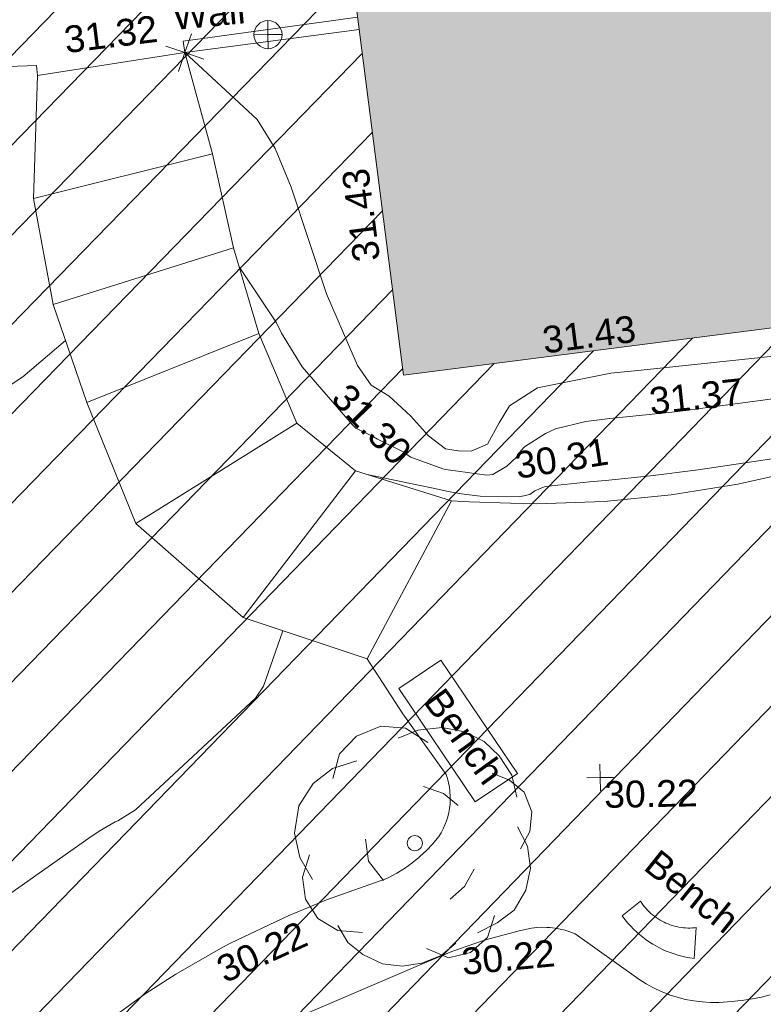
# Model space of a CAD drawing. Header units: millimetres. Extents: x -287732 to 520720, y -103372 to 287754.
# Tile 315 of 380: x 228049 to 238464, y 105540 to 119332. Entities that reach past the tile are written whole.
import ezdxf

# ---------------------------------------------------------------- set-up
doc = ezdxf.new("R2010")
doc.units = ezdxf.units.MM
doc.linetypes.add('IMPORT-HIDDEN2 _3_', pattern=[4762.5, 3175, -1587.5])
doc.linetypes.add('IMPORT-UG_ELEC_STREET LIGHTING_QLB2 _2_', pattern=[2700, 1500, -300.0000000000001, 0, -250, 150, -300.0000000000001, 0, -200])
for name, color, linetype, lineweight, true_color in [('00_TOPO_TOP_OF_WALL', 7, 'Continuous', 9, 0x666666), ('00_TOPO_TREE', 7, 'Continuous', 9, 0x666666), ('00_UAV_BUILDING_OUTLINE', 5, 'Continuous', 9, 0x0000ff), ('00_UAV_FOOTPATH', 7, 'Continuous', 9, 0xa50000), ('00_UAV_FURN_BENCH', 7, 'Continuous', 9, 0x999999), ('00_UAV_LEVEL_SPOT', 7, 'Continuous', 9, 0x666666), ('00_UAV_SLOPE_TOP', 40, 'Continuous', 9, 0xffbf00), ('00_UAV_STEPS', 7, 'Continuous', 9, 0x666666), ('00_UAV_WALL', 7, 'Continuous', 9, 0x7c00a5), ('01_DTM_CONTOUR_MNR', 7, 'Continuous', 9, 0xa5a552), ('12333-PUM-2D-U-0001-C01 - Rev2_REVIT IMPORT_dwg', 7, 'Continuous', 9, 0x767676), ('A_RHA_Line', 7, 'Continuous', 9, 0x00a600), ('PUM-CHAMBER EXTENTS', 6, 'IMPORT-HIDDEN2 _3_', 9, 0xff00ff)]:
    doc.layers.add(name, color=color, linetype=linetype, lineweight=lineweight, true_color=true_color)
doc.layers.add('A_RHA_Detail', color=7, linetype='Continuous', lineweight=9)
doc.styles.add('Swis721 Lt BT_2', font='swissl.ttf', dxfattribs={"height": 375})

# ---------------------------------------------------------------- blocks, each defined once
blk = doc.blocks.new('12333-PUM-2D-U-0001-C01 - Rev2_REVIT IMPORT_dwg_CONIFEROUS_TREE-2077251-Site Location Plan Proposed')
at = {"layer": '00_TOPO_TREE', "color": 254, "true_color": 0xcccccc, "flags": 128}
for points in [[(-1889.403682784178, 1545.875740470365), (-1717.639711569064, 2118.422311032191), (-1316.857112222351, 2519.204910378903), (-744.3105416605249, 2748.223538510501), (-171.763971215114, 2690.968881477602), (343.5279423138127, 2347.440939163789)], [(-343.5279423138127, 2461.950253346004), (114.5093140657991, 2633.714224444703), (687.0558846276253, 2690.968881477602), (1202.347798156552, 2576.459567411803), (1660.385054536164, 2347.440939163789), (2003.912996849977, 2003.912996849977), (2290.18628213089, 1545.875740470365), (2404.695596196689, 1030.583826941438)], [(-2404.695596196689, -801.5651986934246), (-2690.968881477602, -286.2732852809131), (-2805.478195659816, 286.2732852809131), (-2690.968881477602, 916.0745128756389), (-2347.440939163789, 1431.36642628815), (-1889.403682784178, 1774.894368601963), (-1316.857112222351, 1946.658339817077)], [(1832.149025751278, 1603.130397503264), (2232.93162509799, 1431.36642628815), (2576.459567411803, 1145.093141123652), (2748.223538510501, 687.0558846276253), (2690.968881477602, 229.0186282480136), (2461.950253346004, -171.763971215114)], [(229.0186282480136, 1316.857112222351), (687.0558846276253, 1145.093141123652), (1030.583826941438, 858.8198558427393)], [(2404.695596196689, 343.5279423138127), (2633.714224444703, -114.5093140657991), (2690.968881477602, -629.8012275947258), (2576.459567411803, -1145.093141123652), (2290.18628213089, -1603.130397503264), (1889.403682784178, -1889.403682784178), (1431.36642628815, -2118.422311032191)], [(-744.3105416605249, -858.8198558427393), (-1087.838483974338, -400.7825993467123), (-1145.093141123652, 114.5093140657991)], [(-1259.602455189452, -2061.167653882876), (-1832.149025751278, -2003.912996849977), (-2290.18628213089, -1717.639711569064), (-2576.459567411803, -1259.602455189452), (-2633.714224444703, -744.3105416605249), (-2461.950253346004, -229.0186282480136)], [(1374.111769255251, -629.8012275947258), (1145.093141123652, -1030.583826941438), (801.5651986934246, -1316.857112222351)], [(1832.149025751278, -1717.639711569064), (1660.385054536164, -2232.93162509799), (1259.602455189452, -2576.459567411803), (744.3105416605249, -2690.968881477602), (229.0186282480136, -2461.950253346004)], [(916.0745128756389, -2347.440939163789), (572.5465705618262, -2633.714224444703), (114.5093140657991, -2805.478195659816), (-343.5279423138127, -2862.732852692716), (-801.5651986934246, -2805.478195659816), (-1259.602455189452, -2576.459567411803), (-1603.130397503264, -2290.18628213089), (-1832.149025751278, -1889.403682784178)]]:
    blk.add_lwpolyline(points, dxfattribs=at)
at = {"layer": '00_TOPO_TREE', "color": 254, "true_color": 0xcccccc}
blk.add_circle((0, 0), 176.6246020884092, dxfattribs=at)
blk = doc.blocks.new('12333-PUM-2D-U-0001-C01 - Rev2_REVIT IMPORT_dwg_MSL_Node_Linework_1-2077247-Site Location Plan Proposed')
at = {"layer": '00_UAV_STEPS', "color": 254, "true_color": 0xcccccc, "flags": 128}
for points in [[(256.5421955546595, 704.8438894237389), (0, 0), (-704.8438894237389, 256.5421955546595)], [(704.8438894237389, -256.5421955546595), (0, 0), (-256.5421955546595, -704.8438894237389)]]:
    blk.add_lwpolyline(points, dxfattribs=at)
blk = doc.blocks.new('12333-PUM-2D-U-0001-C01 - Rev2_REVIT IMPORT_dwg_TOW-2077249-Site Location Plan Proposed')
at = {"layer": '00_TOPO_TOP_OF_WALL', "color": 254, "true_color": 0xcccccc, "flags": 128}
for points in [[(0, 525.0554400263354), (0, 0), (-525.0554401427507, 0)], [(525.0554401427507, 0), (0, 0), (0, -525.0554400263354)]]:
    blk.add_lwpolyline(points, dxfattribs=at)
at = {"layer": '00_TOPO_TOP_OF_WALL', "color": 254, "true_color": 0xcccccc}
blk.add_circle((0, 0), 525.0554401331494, dxfattribs=at)
blk = doc.blocks.new('12333-PUM-2D-U-0001-C01 - Rev2_REVIT IMPORT_dwg_UAV-2077255-Site Location Plan Proposed')
at = {"layer": '00_UAV_LEVEL_SPOT', "color": 254, "true_color": 0xcccccc, "flags": 128}
for points in [[(500.0000000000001, 0), (0, 0), (0, 500.0000000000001)], [(0, -500.0000000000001), (0, 0), (-500.0000000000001, 0)]]:
    blk.add_lwpolyline(points, dxfattribs=at)
blk = doc.blocks.new('12333-PUM-2D-U-0001-C01 - Rev2_REVIT IMPORT_dwg_MGS62954_T2_Galway_ITM_3d_Rev1-2077680-Site Location Plan Proposed')
at = {"layer": '00_UAV_FOOTPATH', "color": 254, "true_color": 0xcccccc, "flags": 128}
for points in [[(534136764.0830001, 725661721.051), (534137252.0830001, 725660942.051), (534137844.083, 725660080.0510001), (534137862.098105, 725660022.1283488), (534137876.4406679, 725659963.188817), (534137887.0540851, 725659903.4650121), (534137893.8964704, 725659843.1926363), (534137896.94082, 725659782.6095574), (534137896.1751195, 725659721.9548689), (534137892.0829999, 725659666.0510001), (534137884.0081127, 725659605.9313384), (534137872.1742147, 725659546.4373357), (534137856.6280088, 725659487.8037872), (534137837.4308488, 725659430.2620931), (534137814.6584972, 725659374.039344), (534137788.4008259, 725659319.3574253), (534137758.7614621, 725659266.4321419), (534137725.8573787, 725659215.4723654), (534137722.083, 725659210.0510001), (534137639.6262797, 725659113.9297976), (534137551.2967685, 725659023.1757691), (534137457.443063, 725658938.1470785), (534137443.0830001, 725658926.051), (534137343.3443149, 725658848.0087619), (534137238.9021286, 725658776.3831658), (534137130.1686267, 725658711.456886), (534137017.5729306, 725658653.4861565), (534136988.2533003, 725658639.8251882), (534136138.9416384, 725658355.4328828), (534135870.2182184, 725658249.660589), (534135596.2533002, 725658141.8251882), (534134780.9581109, 725657771.0111688), (534134676.2533003, 725657718.8251882), (534134009.7287871, 725657350.7840908), (534133576.2533003, 725657080.8251882), (534132951.9597373, 725656644.9734665)], [(534131883.0823634, 725670102.2951996), (534132280.083, 725670111.0509999)], [(534143750.083, 725664494.0510001), (534142838.7946016, 725664248.8224186), (534141999.0830001, 725664076.051), (534141065.0033631, 725663941.5934458), (534140124.3242592, 725663866.0525585), (534139180.7581191, 725663849.7264633), (534138813.7779952, 725663866.4470042), (534138238.0287673, 725663892.6795924), (534137988.0830001, 725663914.051)], [(534142327.1342209, 725656917.1251059), (534142204.7803969, 725656885.5966862), (534142080.6883245, 725656861.8131409), (534141955.3477384, 725656845.8683325), (534141829.2533002, 725656837.8251883), (534141726.5013403, 725656826.9152799), (534141608.347361, 725656821.3671947), (534141490.0781645, 725656823.2490069), (534141372.1605053, 725656832.5532901), (534141255.0597502, 725656849.2433245), (534141139.2380428, 725656873.253242), (534141025.1524783, 725656904.4882867), (534140913.2533004, 725656942.8251883), (534140909.8977327, 725656944.0975823), (534140800.7130719, 725656989.5932292), (534140694.6005573, 725657041.8548622), (534140591.9789665, 725657100.676229), (534140493.2533003, 725657165.8251882), (534139612.2533002, 725657818.8251884), (534139604.7632155, 725657822.128652), (534139538.3912034, 725657848.6668622), (534139483.1062362, 725657866.8367115), (534139470.4838131, 725657870.9851725), (534139401.3090444, 725657888.995502), (534139331.1398983, 725657902.6267729), (534139260.2533004, 725657911.8251882), (534139217.2864643, 725657915.213021), (534139145.8342331, 725657917.2376842), (534139074.395867, 725657914.7718292), (534139003.2533002, 725657907.8251884), (534138829.4617062, 725657872.2392824), (534138372.2533003, 725657757.8251882), (534138327.6826156, 725657745.022413), (534137879.4523696, 725657599.3523824), (534137441.2533004, 725657425.8251882), (534136619.2533004, 725657090.8251883), (534135697.2533002, 725656712.8251883)]]:
    blk.add_lwpolyline(points, dxfattribs=at)
at = {"layer": '00_UAV_FURN_BENCH', "color": 254, "true_color": 0xcccccc, "flags": 128}
for points in [[(534137799.5900001, 725661684.9944999), (534138841.59, 725660076.9944999), (534138243.7990562, 725659689.6200203), (534137201.7990564, 725661297.6200203)], [(534140536.6745, 725658257.4935), (534140553.8047365, 725658230.7372944), (534140571.97221, 725658204.6742468), (534140591.1489073, 725658179.3445445), (534140611.3052596, 725658154.7872441), (534140632.4101873, 725658131.0402111), (534140654.4311479, 725658108.1400619), (534140677.3341868, 725658086.1221066), (534140701.0839891, 725658065.0202955), (534140725.6439344, 725658044.8671659), (534140750.976153, 725658025.6937928), (534140777.0415845, 725658007.5297399), (534140803.8000379, 725657990.4030147), (534140831.2102535, 725657974.3400255), (534140859.2299669, 725657959.3655403), (534140885.6745, 725657946.4935), (534140914.7454729, 725657933.6787398), (534140944.2971383, 725657922.0151805), (534140974.2839295, 725657911.520806), (534141004.6596092, 725657902.2117984), (534141035.3773403, 725657894.1025113), (534141066.3897583, 725657887.2054485), (534141097.6490442, 725657881.5312452), (534141129.1069984, 725657877.08865), (534141160.7151154, 725657873.8845135), (534141192.4246573, 725657871.923776), (534141224.1867306, 725657871.2094611), (534141255.9523602, 725657871.74267), (534141287.6725662, 725657873.5225805), (534141309.6745, 725657875.4935), (534141270.6745, 725657443.4934999), (534141213.7828822, 725657452.8220344), (534141157.3013623, 725657464.3769312), (534141101.3170308, 725657478.1403737), (534141045.9162112, 725657494.0911397), (534140991.184328, 725657512.2046342), (534140937.2057734, 725657532.4529275), (534140884.0637786, 725657554.8047981), (534140831.8402847, 725657579.2257812), (534140780.6158165, 725657605.6782213), (534140748.6745, 725657623.4934999), (534140699.2520922, 725657653.1768848), (534140651.0331513, 725657684.7776994), (534140604.0920278, 725657718.2472175), (534140558.5011013, 725657753.5338318), (534140514.3306696, 725657790.5831327), (534140471.6488405, 725657829.337993), (534140430.5214262, 725657869.7386556), (534140391.0118422, 725657911.7228252), (534140353.1810095, 725657955.2257656), (534140317.0872604, 725658000.1803983), (534140282.7862488, 725658046.5174068), (534140273.6745, 725658059.4935)]]:
    blk.add_lwpolyline(points, close=True, dxfattribs=at)
at = {"layer": '00_UAV_SLOPE_TOP', "color": 254, "true_color": 0xcccccc, "flags": 128}
blk.add_lwpolyline([(534134363.0830001, 725670254.0510001), (534135358.5900002, 725669297.9944999), (534135602.5900002, 725668891.9945), (534135818.59, 725668343.9944999), (534136286.5900001, 725666840.9945), (534136660.1546111, 725665937.093559), (534136703.5900001, 725665831.9944999), (534136890.59, 725665553.9944999), (534137138.59, 725665390.9945), (534137434.59, 725665112.9945), (534137681.59, 725664828.9944999), (534137914.5900001, 725664642.9944999), (534138093.5900001, 725664609.9945), (534138274.59, 725664600.9944999), (534138504.59, 725664695.9945), (534138673.5900002, 725664991.9945), (534138822.59, 725665229.9945002), (534139216.59, 725665475.9944999), (534140247.5900001, 725665658.9945002), (534140673.0183083, 725665696.1283939), (534143283.59, 725665923.9945), (534143671.5900001, 725666011.9945), (534144567.2049743, 725666483.0601125)], dxfattribs=at)
at = {"layer": '00_UAV_STEPS', "color": 254, "true_color": 0xcccccc}
for p, q in [((534132293.083, 725669969.051), (534132280.083, 725670111.0509999)), ((534134723.083, 725668832.051), (534132208.0830002, 725668248.0509999)), ((534132458.0830001, 725666759.0510001), (534134995.0829999, 725667510.051)), ((534135328.0830001, 725666305.0510001), (534132901.0830001, 725665380.051)), ((534133558.0830001, 725663674.0509999), (534135841.083, 725665039.051)), ((534135039.0830001, 725662329.051), (534136651.0830001, 725664355.051))]:
    blk.add_line(p, q, dxfattribs=at)
at = {"layer": '00_UAV_STEPS', "color": 254, "true_color": 0xcccccc, "flags": 128}
blk.add_lwpolyline([(534134723.083, 725668832.051), (534134995.0829999, 725667510.051), (534135328.0830001, 725666305.0510001), (534135841.083, 725665039.051), (534136651.0830001, 725664355.051), (534137988.0829999, 725663914.051), (534136764.0830001, 725661721.051), (534135039.0830001, 725662329.051), (534133558.0830001, 725663674.0509999), (534132901.0830001, 725665380.051), (534132458.0830001, 725666759.0510001), (534132208.0830002, 725668248.0509999), (534132293.083, 725669969.051), (534134363.083, 725670254.0510001)], close=True, dxfattribs=at)
at = {"layer": '00_UAV_WALL', "color": 254, "true_color": 0xcccccc, "flags": 128}
blk.add_lwpolyline([(534136808.3795624, 725670537.7756014), (534134363.0830001, 725670254.0510001), (534134341.7017722, 725670416.0030738), (534136690.5641581, 725670696.4528936), (534136789.499938, 725670708.2656426)], dxfattribs=at)
at = {"layer": '01_DTM_CONTOUR_MNR', "color": 254, "true_color": 0xcccccc, "flags": 128}
for points in [[(534143563.790668, 725665382.2913663), (534141140.961748, 725665104.7964967), (534140222.2075688, 725665027.7221875), (534139885.923567, 725664988.9654506), (534139461.6666667, 725664893.0952381), (534139316.6216217, 725664832.7027028), (534139020.9352724, 725664648.7229624), (534138966.8466306, 725664596.5056293), (534138907.5998921, 725664509.786717), (534138768.6706805, 725664385.4587157), (534138570.1444679, 725664272.1187462), (534138488.6771508, 725664262.0444036), (534137944.9461003, 725664346.2993957), (534137910.6881533, 725664352.7264808), (534137871.19587, 725664360.6102636), (534137429.4109948, 725664535.8723824), (534137377.2300725, 725664568.1449275), (534137329.095222, 725664605.4761099), (534136965.1196172, 725664794.5454546), (534136909.4501179, 725664826.4336214), (534136666.1841744, 725664954.8630172), (534136620.0000001, 725665000.0000001), (534135928.1849201, 725665827.365358), (534135646.0438684, 725666300.2755734), (534135576.8897961, 725666446.3037418), (534135069.4909148, 725667240.797134)], [(534132621.278924, 725666251.0438238), (534132012.1036163, 725665753.8511088), (534130430.0000002, 725664752.804503), (534127292.8535871, 725664564.4926705), (534127140, 725664570.0000002), (534127078.6583102, 725664457.5301765), (534126502.9710822, 725663531.7854477), (534126020.0000001, 725663230), (534126034.9705883, 725663032.4764707), (534126070.0000001, 725662620), (534124572.9100905, 725662187.9113413), (534124000, 725662400.0000001), (534123704.2165588, 725662076.5978662), (534123140.5701492, 725661783.9195383), (534120430.0000002, 725660706.8051281), (534119896.1654136, 725660420.0000001), (534118430.0000002, 725659420), (534117542.5037524, 725658777.3303037)], [(534144332.2362667, 725664777.8292518), (534144330.0000001, 725664780.0000001), (534143876.3851478, 725664719.7911779), (534143725.0894566, 725664686.5165106), (534143076.1906029, 725664523.6354544), (534142514.402981, 725664427.0670717), (534141446.2605351, 725664287.2656099), (534140777.1199266, 725664215.8521622), (534140149.5045303, 725664158.4887409), (534139922.1112133, 725664143.4463236), (534139300.1500601, 725664090.3001201), (534139154.2837176, 725664033.2285118), (534139082.9754654, 725663982.9595475), (534138933.2102071, 725663952.1199144), (534138386.3238301, 725663971.2910167), (534138126.9526132, 725664006.0223181), (534137942.9202733, 725664043.9961452), (534137796.2382493, 725664080.9662508), (534136813.6946144, 725664301.4147083)], [(534135591.5924268, 725662134.3114455), (534135307.4094566, 725661364.8949615), (534135191.5536402, 725661196.0540137), (534133484.8757316, 725659661.2881175), (534133233.0280297, 725659514.4577539), (534133196.6396104, 725659500.0324676), (534132970.0948296, 725659370.5752364), (534132823.445617, 725659277.297078), (534131123.156874, 725658125.1332666), (534130988.1958763, 725658025.718786), (534130937.0778154, 725657979.9368739), (534130800.4401175, 725657863.2307217), (534130748.4785694, 725657828.8514229), (534129744.4014614, 725657643.5390046), (534128711.4950163, 725657880.272591)]]:
    blk.add_lwpolyline(points, dxfattribs=at)
for name, p, xscale, yscale, zscale in [('12333-PUM-2D-U-0001-C01 - Rev2_REVIT IMPORT_dwg_TOW-2077249-Site Location Plan Proposed', (534135529.6985, 725670485.9365001), 0.375, 0.375, 0.375), ('12333-PUM-2D-U-0001-C01 - Rev2_REVIT IMPORT_dwg_MSL_Node_Linework_1-2077247-Site Location Plan Proposed', (534134363.083, 725670254.0510001), 0.375, 0.375, 0.375), ('12333-PUM-2D-U-0001-C01 - Rev2_REVIT IMPORT_dwg_CONIFEROUS_TREE-2077251-Site Location Plan Proposed', (534137387.8740001, 725659126.1450002), 0.6, 0.6, 0.6), ('12333-PUM-2D-U-0001-C01 - Rev2_REVIT IMPORT_dwg_UAV-2077255-Site Location Plan Proposed', (534140000, 725660000), 0.375, 0.375, 0.375)]:
    blk.add_blockref(name, p, dxfattribs=dict(xscale=xscale, yscale=yscale, zscale=zscale))
at = {"layer": '00_UAV_BUILDING_OUTLINE', "color": 251, "true_color": 0x666666, "char_height": 375, "width": 1495.902363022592, "attachment_point": 1, "line_spacing_factor": 1.005061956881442, "style": 'Swis721 Lt BT_2'}
for insert, rotation in [((534136672.7038389, 725667263.533391), 96.31904005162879), ((534139280.8719762, 725666324.8150132), 6.319040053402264)]:
    blk.add_mtext('31.43', dxfattribs=dict(at, insert=insert, rotation=rotation))
at = {"layer": '00_UAV_FOOTPATH', "color": 251, "true_color": 0x666666, "char_height": 375, "width": 1495.902363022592, "attachment_point": 1, "line_spacing_factor": 1.005061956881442, "style": 'Swis721 Lt BT_2'}
for s, insert, rotation in [('30.31', (534138863.185975, 725664574.0644692), 8.04016770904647), ('30.22', (534134544.1848088, 725657552.0056871), 23.582138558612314), ('30.22', (534138001.6952666, 725657642.0957397), 4.458722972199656)]:
    blk.add_mtext(s, dxfattribs=dict(at, insert=insert, rotation=rotation))
at = {"layer": '00_UAV_FURN_BENCH', "color": 251, "true_color": 0x666666, "char_height": 375, "width": 1728.598286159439, "attachment_point": 1, "line_spacing_factor": 1.005061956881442, "style": 'Swis721 Lt BT_2'}
for insert, rotation in [((534137836.704316, 725661325.8429859), 304.82978866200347), ((534140806.6337388, 725659000.8801496), 320.28797525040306)]:
    blk.add_mtext('Bench', dxfattribs=dict(at, insert=insert, rotation=rotation))
at = {"layer": '00_UAV_LEVEL_SPOT', "insert": (534140051.8765643, 725659949.1441547), "char_height": 375, "width": 1495.902363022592, "attachment_point": 1, "line_spacing_factor": 1.005061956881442, "style": 'Swis721 Lt BT_2'}
blk.add_mtext('30.22', dxfattribs=at)
at = {"layer": '00_UAV_SLOPE_TOP', "color": 251, "true_color": 0x666666, "char_height": 375, "width": 1495.902363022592, "attachment_point": 1, "line_spacing_factor": 1.005061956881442, "style": 'Swis721 Lt BT_2'}
for s, insert, rotation in [('31.30', (534136583.0448272, 725665613.0285002), 312.6642294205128), ('31.37', (534140765.1485066, 725665445.729618), 4.988470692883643)]:
    blk.add_mtext(s, dxfattribs=dict(at, insert=insert, rotation=rotation))
at = {"layer": '00_UAV_STEPS', "insert": (534132657.2342186, 725670648.3244213), "char_height": 375, "width": 1495.902363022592, "attachment_point": 1, "rotation": 6.110870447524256, "line_spacing_factor": 1.005061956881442, "style": 'Swis721 Lt BT_2'}
blk.add_mtext('31.32', dxfattribs=at)
at = {"layer": '00_UAV_WALL', "color": 251, "true_color": 0x666666, "insert": (534134183.7204955, 725670946.6080098), "char_height": 375, "width": 1130.237340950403, "attachment_point": 1, "rotation": 4.529609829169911, "line_spacing_factor": 1.005061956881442, "style": 'Swis721 Lt BT_2'}
blk.add_mtext('Wall', dxfattribs=at)
blk = doc.blocks.new('12333-PUM-2D-U-0001-C01 - Rev2_REVIT IMPORT_dwg-1620468-Site Location Plan Proposed')
at = {"layer": 'PUM-CHAMBER EXTENTS', "true_color": 0xfff4d4}
h = blk.add_hatch(dxfattribs=at)
h.set_pattern_fill('FP_14', style=0, pattern_type=2)
h.set_pattern_definition([(45, (-533641079.65, -725615854.3560001), (-618.7184335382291, 618.7184335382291), [])])
h.paths.add_polyline_path([(486377.3501529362, 27208.64382130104), (517415.3501528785, 30952.6438213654), (516341.8313309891, 58191.46038823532), (502815.940048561, 56693.63832639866), (503487.5551271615, 50628.70393428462), (496266.2910908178, 49829.0399146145), (495594.5673347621, 55894.95570471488), (481449.064816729, 54328.51950435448), (484521.5190358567, 37421.10226281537)])
blk.add_blockref('12333-PUM-2D-U-0001-C01 - Rev2_REVIT IMPORT_dwg_MGS62954_T2_Galway_ITM_3d_Rev1-2077680-Site Location Plan Proposed', (-533641079.6498471, -725615854.3561786))

msp = doc.modelspace()

# ---------------------------------------------------------------- hatches: boundary and pattern name
at = {"layer": 'A_RHA_Detail', "true_color": 0xc0c0c0}
h = msp.add_hatch(color=9, dxfattribs=at)
h.paths.add_polyline_path([(-80880.60083809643, -68502.79057078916), (-80400.865924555, -68483.41509113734), (-80400.865924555, -62984.64684185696), (-24474.85765177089, -63009.32043784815), (-24456.14471271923, -50840.30023858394), (-36622.55041039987, -50831.65104353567), (-36622.55041039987, -44228.57792613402), (-50959.0526582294, -44218.38599194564), (-50959.0526582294, -42573.78171514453), (-54563.9325804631, -42571.21897729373), (-54565.69773352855, -45054.17447474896), (-92408.82109321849, -45027.27149621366), (-92411.78875845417, -49201.74309222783), (-100061.9988811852, -49201.74309222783), (-100052.2214449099, -64852.82557838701), (-86120.90825229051, -64852.82557838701), (-86092.1662649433, -62957.90041523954), (-84861.10047608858, -62957.90041523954), (-84854.79052929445, -68240.109737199), (-80870.60226892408, -68240.10973722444)])
h.paths.add_polyline_path([(-137238.9269902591, -68461.9384092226), (-132719.7426408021, -68433.0633692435), (-132847.0731201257, -62850.04282283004), (-130454.6837966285, -62916.63108078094), (-130498.2830220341, -61355.85393642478), (-117581.136331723, -61423.42893438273), (-117492.3908565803, -49183.91309190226), (-125136.5200282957, -49178.47881952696), (-125133.572703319, -45032.61887136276), (-163007.1824077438, -45005.6942194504), (-163007.1824076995, -44090.2963411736), (-163123.8521269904, -44090.21339942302), (-163122.6389897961, -42383.75184302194), (-166563.8543419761, -42383.75184298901), (-166565.034908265, -44044.39824208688), (-193158.4656786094, -44025.49275805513), (-193195.152889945, -62863.65652504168), (-137269.7106414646, -62916.63108078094), (-137254.3708868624, -65679.90523788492)])
h.paths.add_polyline_path([(120310.9497607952, -32334.28230164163), (120312.4652266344, -31610.73011961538), (133451.2244789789, -31638.24899384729), (133469.2230092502, -19717.98315780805), (121295.7536929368, -19692.48606430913), (121319.8434528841, -8190.941560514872), (112277.0825930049, -8172.001674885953), (112263.1770823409, -14811.1234547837), (78285.85310969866, -14739.95861438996), (78292.82277619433, -8167.077575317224), (75241.99098605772, -8160.673431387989), (69355.76844233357, -8152.931592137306), (69353.6659720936, -9156.74635762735), (68372.60878945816, -9154.691552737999), (68372.60878945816, -13705.52853215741), (69333.7233474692, -13707.54156770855), (69325.07112547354, -16249.53369228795), (66623.4489111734, -16249.53369228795), (66619.79243935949, -17995.29925530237), (65989.07757494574, -17995.2992552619), (65985.44262772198, -19730.78799483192), (57152.23993377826, -19712.28702421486), (57127.42535098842, -31559.89463417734), (70277.87165424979, -31587.43801817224), (70277.87165431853, -32271.7414715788), (78263.96947909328, -32285.12944888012), (78266.62661740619, -31019.79372153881), (112335.8856506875, -31091.15111860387), (112335.8856506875, -32317.57330553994), (119781.4233959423, -32333.17321913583)])
h.paths.add_polyline_path([(7503.717409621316, -1791.439263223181), (15482.43097392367, -674.0213231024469), (15484.0826588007, 148.1327206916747), (56188.28042539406, 205.5276654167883), (56155.84326007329, 14338.3166313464), (18016.62665935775, 14236.48149539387), (17967.9025208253, 34313.18372071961), (21727.10644863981, 34324.0692624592), (21708.90974962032, 40608.10218321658), (18009.66447159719, 40608.10218321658), (17995.54603706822, 45483.75063442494), (9770.084204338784, 45420.6329473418), (3966.213879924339, 45446.76585222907), (3984.771235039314, 14176.56786832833), (1023.062455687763, 14176.56786837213), (-276.5134647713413, 14190.52623461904), (-231.6790044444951, 5968.135265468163), (-226.4491536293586, 193.7444677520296), (553.0869992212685, 183.4716499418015), (7477.609307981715, 143.2867586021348), (7488.638446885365, -674.0213231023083)])
h.paths.add_polyline_path([(77755.59663317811, 53.47451145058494), (77729.51881611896, 1699.844979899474), (94464.47132486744, 1659.976083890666), (94606.37913471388, 17991.390236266), (88810.4190114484, 18015.03260816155), (88799.89418497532, 14436.74271609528), (69413.88950349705, 14457.8773889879), (69377.35724448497, 99.62816357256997), (75241.99098605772, 67.32134432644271)])
h.paths.add_polyline_path([(61252.12079701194, 46453.95617366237), (105774.7348988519, 46472.68783506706), (105768.2642198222, 61852.61234306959), (92285.13876309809, 61852.61234306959), (92308.59670399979, 65784.30757140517), (96107.4668000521, 65767.60445243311), (96059.68081117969, 75209.20847378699), (101084.8427276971, 75071.88872764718), (104988.0046543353, 74765.36560406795), (108403.6894220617, 74363.8408943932), (112009.2703903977, 73787.25420861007), (115645.3524815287, 73049.69667206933), (116890.8108051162, 72761.69136252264), (120208.9929833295, 71893.18353872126), (120865.241739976, 71703.68484519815), (124135.6329506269, 70669.67317906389), (127435.6253142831, 69480.50055823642), (127820.4368670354, 69394.93141813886), (128274.3081769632, 69331.69585753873), (128731.8791144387, 69306.66104516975), (129189.9401488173, 69320.00258290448), (129645.2782985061, 69371.62688826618), (130094.6997111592, 69461.17185603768), (130535.0520071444, 69588.00939074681), (130963.246434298, 69751.24981927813), (131376.2795165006, 69949.74812590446), (131771.2541232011, 70182.11198903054), (132162.5575600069, 70460.5404660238), (132496.0921583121, 70741.69081113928), (132820.871367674, 71064.98072578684), (133117.4593294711, 71414.31364272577), (133383.77568926, 71787.23923950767), (133616.5473239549, 72178.5372844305), (133817.1647262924, 72590.54524898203), (133982.6025969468, 73017.89547513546), (134111.7005086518, 73457.59040801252), (134203.5529320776, 73906.54590458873), (134257.5155883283, 74361.61286216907), (134272.5462649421, 74819.5993153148), (134250.5259875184, 75277.29281745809), (134189.6227572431, 75731.48297747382), (134090.9274700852, 76178.98397757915), (133955.1324028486, 76616.65691993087), (133783.1900598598, 77041.43184345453), (133576.3064937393, 77450.32925647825), (133335.932843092, 77840.48103920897), (133063.7551572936, 78209.15055532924), (132761.6825665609, 78553.75185442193), (132431.8338935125, 78871.8678050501), (132076.5227905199, 79161.26705197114), (131698.2415080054, 79419.91966861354), (131299.6434187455, 79646.01139197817), (131093.5942456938, 79746.34209763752), (132146.0467355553, 83110.22226145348), (122787.7632953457, 86282.54285518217), (121604.3555412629, 82800.3591886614), (117095.9864227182, 83870.84033785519), (116841.9598400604, 83526.35449572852), (116120.5435466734, 91221.93611972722), (110237.7341284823, 91274.27491021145), (110194.3680786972, 90435.39030214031), (104988.0046543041, 90486.49901390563), (104973.2761846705, 94309.82427956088), (103746.1314668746, 94309.8242795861), (103839.9937121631, 122852.1474271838), (96365.09202306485, 122931.9599470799), (96350.3400238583, 123952.4168585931), (104555.5505249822, 123902.1925226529), (104607.3234458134, 120248.5396156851), (125502.5015002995, 120134.1933400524), (125662.0200253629, 137657.3796882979), (114479.5865733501, 137699.2256881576), (114382.306264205, 129149.9458158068), (104644.159003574, 129187.9975073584), (104577.9931702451, 126217.3903144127), (101184.4926406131, 126159.1566967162), (101264.6166812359, 135959.2655565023), (89967.23178808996, 135988.8856164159), (89927.63362986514, 125823.6463181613), (93630.53562302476, 125840.7948842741), (93580.65688892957, 122931.9599470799), (88697.38835376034, 122904.7310126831), (88679.3898954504, 95739.09143775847), (86378.25848996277, 95739.09143775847), (86378.18187189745, 96178.1008337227), (83279.50743284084, 96200.92083327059), (83273.62493422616, 95735.74732133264), (70169.67509619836, 95733.22421950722), (70166.26842742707, 96272.07409347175), (66674.99731294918, 96257.14073655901), (66654.74538556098, 95755.71092136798), (65784.77231079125, 95755.71092136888), (65887.65094984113, 117470.630565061), (53473.3427162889, 117487.9046429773), (53434.44066309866, 98570.46349063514), (40649.41626916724, 98570.46349063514), (40610.16711559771, 94406.01479078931), (38853.82372868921, 94410.36303440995), (38848.65589191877, 89463.65332729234), (40612.46601912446, 89518.45976927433), (40665.38257362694, 86257.73741128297), (38372.19584460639, 86305.72309285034), (38369.79374539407, 76901.0507917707), (50937.9512507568, 76944.40198294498), (50922.88567286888, 74598.78180889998), (56484.9061132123, 74588.85093771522), (56484.9061132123, 75194.85181995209), (92465.4037153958, 75233.0258166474), (92645.92783662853, 71766.64845094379), (89810.55521366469, 69362.83965827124), (85313.16173974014, 69360.94750420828), (85313.16173974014, 66907.4050808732), (75210.14498263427, 66903.15451589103), (75210.14498263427, 63815.70944550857), (70819.40014309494, 63815.70999200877), (70819.21601505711, 64253.35708059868), (69456.83415683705, 64253.35708059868), (69455.7195737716, 66901.99623166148), (61303.32856759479, 66898.5668068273), (61304.56054988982, 63970.32021231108), (70500.41048208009, 63970.32021219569), (70500.4088543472, 61852.59006207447), (61245.6438848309, 61848.69637488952), (61252.03558504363, 46656.49344428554)])
h.paths.add_polyline_path([(-17153.16561239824, 48569.32684293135), (-17153.16561224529, 60770.38083685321), (-29362.88357759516, 60774.70428694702), (-29362.88357759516, 67399.20394580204), (-43507.24466814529, 67405.01911303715), (-43488.5313307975, 69093.07334175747), (-45766.41866231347, 69109.32868388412), (-45794.3462003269, 67405.01911303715), (-47272.11273194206, 67404.2124544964), (-47272.44887633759, 66454.91798908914), (-86004.56386332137, 66468.63299519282), (-86006.66970787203, 60521.58362721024), (-92662.87722510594, 60521.58362721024), (-92665.2138765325, 50184.35611932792), (-79752.0168396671, 50179.78309939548), (-79752.016597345, 48591.4932381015), (-17157.7163123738, 48569.32845417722)])
h.paths.add_polyline_path([(-201056.4185878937, 48628.75479108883), (-138377.9751621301, 48634.64535779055), (-138377.9751621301, 50133.28201003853), (-125467.710581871, 50134.49626164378), (-125468.6909603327, 60566.1903686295), (-132186.8595614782, 60565.86652591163), (-132187.4203588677, 66533.0197876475), (-170643.3098734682, 66805.61809689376), (-170643.3098732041, 67738.78475848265), (-200340.0100486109, 67488.93693764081), (-200348.7171487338, 60827.78025104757), (-201057.5650552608, 60827.71357558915), (-201056.6510294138, 51102.04313372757)])
h.paths.add_polyline_path([(-240051.5126725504, 54769.19491160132), (-239444.490259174, 54811.10754483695), (-239186.5396223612, 54841.92927608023), (-238764.8191577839, 54940.98166103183), (-238382.4735933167, 55122.46891388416), (-237990.3402229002, 55354.87497234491), (-237269.2031023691, 55936.21515020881), (-237032.4836384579, 56225.56611516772), (-236793.0039602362, 56569.31473944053), (-236554.5880578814, 57004.26389721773), (-236432.7219585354, 57267.46508908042), (-236300.081527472, 57753.26238983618), (-236250.7285154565, 58017.17885684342), (-236235.6490609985, 58516.21786804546), (-236233.2538429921, 58987.85640053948), (-236213.7029795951, 59823.48083769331), (-236363.8287855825, 59820.86038205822), (-236634.0279869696, 60698.06075827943), (-236391.9547756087, 61432.19726339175), (-236225.4740089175, 61435.10319600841), (-236201.6036569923, 62637.68779596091), (-232563.5271750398, 62639.28734435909), (-232563.5271750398, 63049.03842404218), (-232732.1945866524, 63049.15302218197), (-232860.1521277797, 63457.95890274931), (-232731.606808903, 63914.24862697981), (-232560.8209656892, 63914.24862697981), (-232515.1276847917, 70598.00033009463), (-240628.6947849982, 70598.85496273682), (-240629.7923196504, 72350.98321577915), (-246412.6011212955, 72347.36085933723), (-246412.6011212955, 70616.45923936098), (-254449.5805725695, 70618.60952619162), (-254454.637144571, 70754.06491720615), (-254469.7140363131, 73191.66276250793), (-263883.2532625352, 73267.83063688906), (-263902.4181505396, 68260.74348553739), (-263714.8217520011, 68259.82096572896), (-263552.9672900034, 67819.65434396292), (-263719.0883117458, 67392.2068408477), (-263913.6298699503, 67392.20684284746), (-263956.7001913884, 58633.76423459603), (-260181.1963171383, 58611.22607638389), (-260192.3146983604, 56354.25111579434), (-257184.684388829, 56339.46086021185), (-257213.4419957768, 57092.93866021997), (-257338.5163846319, 57093.27331223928), (-257471.0109294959, 57531.74572308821), (-257338.5163845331, 58062.22513696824), (-257203.4956297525, 58064.06881289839), (-257173.5751889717, 58598.54056692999), (-256478.2273617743, 58575.27357994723), (-256478.2273617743, 58788.51859473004), (-256013.0091299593, 58911.92701534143), (-255397.0786664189, 58780.99767617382), (-255397.0786664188, 58595.982422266), (-243809.885361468, 58585.92793201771), (-243805.3570672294, 58352.04527760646), (-243740.939469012, 57884.52572680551), (-243619.0830608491, 57421.84877545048), (-243424.3877545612, 56943.65915412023), (-243247.1437899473, 56608.24157713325), (-243003.0710579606, 56249.99021479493), (-242732.2093200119, 55932.75703082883), (-242371.7230178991, 55603.12658811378), (-242141.255125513, 55424.88676767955), (-241804.9643037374, 55216.88439822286), (-241529.4640827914, 55077.02869055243), (-241100.6275144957, 54917.18295003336), (-240836.2134980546, 54840.82833176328), (-240453.4486195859, 54788.60784130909), (-240218.9578693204, 54777.28227442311)])
h.paths.add_polyline_path([(40276.69022552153, 59895.36417752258), (40328.62676029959, 69196.9439153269), (36588.99968785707, 69217.8245910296), (36619.46637569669, 74674.25962428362), (32264.36460078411, 74687.02318924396), (32233.48293867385, 69156.26826306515), (11916.69390495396, 69269.70959686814), (11966.66200111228, 78218.75165974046), (29087.509017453, 78123.15526808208), (29143.44567205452, 88141.1370047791), (15719.348796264, 88216.09212953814), (15732.60379610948, 90589.9978889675), (4594.294101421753, 90652.19003489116), (4525.129359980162, 78265.12250449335), (10096.76365553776, 78234.01258731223), (10077.43887221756, 74773.03821910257), (4547.641142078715, 74803.91453678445), (4465.579974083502, 60107.1600234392), (19125.89094760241, 60025.30234268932), (19139.86249374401, 62527.53804644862), (31738.59196305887, 62457.19146404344), (31724.55430858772, 59943.11609815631), (38369.79364225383, 59906.01157293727)])
h.paths.add_polyline_path([(-246083.0241259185, 72334.29150213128), (-246083.0594797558, 72334.30275087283), (-246208.2905500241, 72334.29150213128)])
h.paths.add_polyline_path([(-114575.3004830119, 112178.0758695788), (-114575.3246435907, 112178.0758695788), (-114707.2752166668, 115801.5811617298)])
h.paths.add_polyline_path([(-154699.9178765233, 101760.4080976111), (-114382.050333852, 101776.0542914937), (-114382.050333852, 106926.9360164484), (-113755.641395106, 106927.1792101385), (-113757.5507412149, 111847.2721531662), (-114431.6837526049, 111847.2721531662), (-114431.8097758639, 112178.0758695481), (-114575.3004830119, 112178.0758695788), (-114578.9984943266, 121707.2390833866), (-123056.9849702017, 121707.2390833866), (-123068.8201032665, 156452.7036899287), (-119381.2340625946, 156454.1348067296), (-119381.2340625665, 160165.8597952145), (-115501.031452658, 160167.3662801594), (-115503.3750945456, 166206.5793118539), (-132411.7987151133, 166599.6604729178), (-132411.8243278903, 166665.6603411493), (-135275.0124468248, 166664.5490317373), (-135275.0124468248, 166628.1883101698), (-135911.3205076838, 166628.1944502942), (-135911.3479256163, 166352.1604668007), (-152521.1633846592, 166345.7146753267), (-152518.3680955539, 159142.6836790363), (-150699.3133726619, 159117.9265656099), (-150758.5477087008, 122560.691203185), (-151059.2005266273, 122560.691203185), (-151061.0981347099, 121302.4374932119), (-154138.3148337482, 121372.6012653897), (-154138.3148337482, 121865.1834517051), (-154704.3888425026, 121867.2611370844), (-154688.5451973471, 119352.3937021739), (-154745.5933227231, 119352.3715636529), (-154745.5763474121, 118722.1532660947), (-160794.1544526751, 118748.7442832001), (-160794.1544526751, 119410.5425977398), (-163852.1622693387, 119422.408321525), (-163855.0715294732, 118762.2003111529), (-167568.6765459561, 118778.5256058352), (-166634.6619849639, 124395.1277019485), (-166930.050559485, 124500.0918161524), (-167568.6765459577, 124707.6250903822), (-168028.2173235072, 124841.3808647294), (-168630.5006276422, 124991.3056740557), (-169238.2056069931, 125117.4693074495), (-169850.3952285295, 125219.6772876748), (-170466.1255403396, 125297.7720169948), (-171089.11025998, 125351.8553033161), (-171704.4065937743, 125381.1774255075), (-172325.0479971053, 125386.3595015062), (-172782.2248668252, 125374.5832362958), (-173401.7764235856, 125337.4554476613), (-174109.844898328, 125263.4341236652), (-174634.1213722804, 125190.4100126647), (-175245.0145766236, 125080.719099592), (-176047.1958093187, 124895.7675260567), (-176665.4852587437, 124724.7228134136), (-177045.3001228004, 124609.1129151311), (-177631.5127792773, 124405.2077276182), (-176665.4852586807, 118818.5158794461), (-177558.9402083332, 118822.4435768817), (-177662.2853368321, 125263.4341236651), (-176365.3912351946, 126542.9270807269), (-159462.2970490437, 126319.910391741), (-157057.7396790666, 128609.0850976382), (-157060.6673204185, 136153.1661957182), (-158638.8016610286, 137740.2441626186), (-159352.3735831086, 137740.2441626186), (-161634.4140634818, 140201.1078539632), (-168727.9404945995, 140256.8191146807), (-171035.0401161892, 137942.8847305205), (-174184.1459014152, 137942.8847305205), (-176460.1167434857, 140292.2858551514), (-177341.6856934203, 140292.2858551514), (-177341.7113613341, 140358.4281613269), (-183428.5803825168, 140356.0660244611), (-185921.6385985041, 137917.4639994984), (-185921.6385985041, 131757.3091155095), (-186906.8767412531, 131756.9267733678), (-187725.3914540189, 130809.9989183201), (-187724.058890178, 127376.1828148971), (-186481.0281350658, 126304.5577463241), (-186479.4846754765, 122327.2959175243), (-185176.2828158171, 121059.4673825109), (-180304.1129154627, 121059.4673824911), (-180304.1136492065, 118802.0484409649), (-193555.3706955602, 118802.0484409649), (-193555.368699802, 133117.8341649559), (-192593.6442938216, 133118.2073819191), (-192593.6442938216, 134200.8158367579), (-192224.6284783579, 134200.9592041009), (-192225.5653014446, 136615.0101267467), (-192595.0012460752, 136615.0101267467), (-192595.4357332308, 137734.4745165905), (-193589.2709668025, 137734.4746851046), (-193589.2685988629, 147474.570583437), (-193163.2062206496, 147492.8644732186), (-192765.7252967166, 147531.087133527), (-192359.9383250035, 147589.5931622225), (-192199.8207947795, 147616.5827294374), (-191882.7548926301, 147682.9245600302), (-191568.5380070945, 147761.6632019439), (-191257.654638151, 147852.677242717), (-190828.6072909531, 148002.2045655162), (-190647.7999969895, 148070.9514233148), (-190349.7690789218, 148197.8750094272), (-190056.9509284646, 148336.4013817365), (-189769.797051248, 148486.3169427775), (-189405.3590254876, 148698.0567944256), (-189132.906026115, 148873.2749095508), (-188867.542109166, 149059.0543929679), (-188609.6764469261, 149255.1087866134), (-188354.9814055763, 149465.3525772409), (-188079.6339208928, 149713.879248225), (-187884.9836199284, 149901.8220103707), (-187545.928247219, 150265.8040604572), (-187446.29984479, 150378.3960832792), (-187241.3270201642, 150629.2310214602), (-187046.3599558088, 150887.9197697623), (-186861.6992771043, 151154.0634500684), (-186546.1373636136, 151669.829875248), (-186524.4196769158, 151707.0632450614), (-163675.2898318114, 151669.829875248), (-163687.5843045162, 148134.07679455), (-157303.6541541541, 148136.492106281), (-157303.6541541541, 155759.91501608), (-157557.4317586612, 155765.0384228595), (-157555.9168973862, 166678.0466575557), (-187009.2021991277, 166699.7464767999), (-187013.0952111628, 162054.4009359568), (-188707.17754695, 162044.5925187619), (-188705.9961892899, 155021.5333641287), (-188737.9999316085, 154650.5326604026), (-188799.0133969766, 154283.1866125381), (-188857.2045401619, 154035.4341107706), (-188966.1106131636, 153679.3368924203), (-189102.6200311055, 153332.8820747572), (-189265.8911675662, 152998.2056672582), (-189454.9174011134, 152677.371060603), (-189645.2484685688, 152421.3220123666), (-189916.9563410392, 152104.2450531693), (-190212.7041973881, 151809.4634871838), (-190530.6686598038, 151538.7947471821), (-190868.8893671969, 151293.9075915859), (-191225.281078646, 151076.3118324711), (-191597.6465194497, 150887.3490191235), (-192092.8415776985, 150682.5621956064), (-192519.2468154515, 150561.8451365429), (-192903.8930791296, 150482.240889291), (-193187.215491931, 150440.8868273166), (-193594.1866364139, 150407.1257787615), (-193594.5952989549, 151459.9895227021), (-205369.2399268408, 151455.4201247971), (-205354.4523517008, 113350.0822379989), (-207187.1580384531, 113349.3710182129), (-207184.3024929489, 105991.0636522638), (-205312.8748221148, 105991.1901500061), (-205311.2362476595, 101769.6553082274), (-175488.6451201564, 101781.2285901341), (-175488.6451201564, 110889.6985621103), (-154703.4627663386, 110897.5679794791), (-154700.2792295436, 102691.5597281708)])
h.paths.add_polyline_path([(193735.9435693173, 113047.8274774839), (208865.0938716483, 114991.0266430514), (208976.1154123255, 114126.6471160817), (216447.8967332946, 115086.3281915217), (216038.7305308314, 118271.9702413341), (232648.5073383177, 120405.3421626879), (233425.993615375, 114352.0734369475), (240632.2017567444, 115277.6440988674), (239854.8412683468, 121329.9334727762), (256406.8682407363, 123455.8879629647), (257091.7572256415, 118089.1198988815), (264572.2871227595, 119040.8180953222), (261877.8350555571, 138524.7609215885), (259178.7147038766, 138221.6086035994), (259197.3483655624, 137439.0084132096), (254686.1480587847, 136897.0007612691), (255412.6810205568, 131314.8303176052), (240852.7447969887, 129522.4514056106), (239771.0426543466, 137918.8519126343), (240649.5822431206, 138010.1984551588), (240062.3063116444, 142776.6750342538), (239165.7694642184, 142685.0143484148), (237630.9646614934, 151018.3171732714), (266172.8791088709, 154560.7889781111), (271297.1876944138, 142612.4006970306), (276531.7397502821, 144861.098714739), (274941.5029779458, 148527.9037281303), (302074.5307653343, 160134.9084326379), (300215.9323773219, 164320.1841173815), (301528.1613272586, 164907.0997989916), (300405.1237791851, 167477.8916353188), (299016.6944531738, 166945.7181824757), (295626.7488506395, 174518.754428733), (294333.0289184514, 177537.1551681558), (287288.8475947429, 174518.754428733), (289427.6893504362, 169661.0163463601), (272956.7816584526, 162557.1203578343), (271943.2187787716, 164897.4305293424), (267016.3118217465, 162764.0369715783), (268502.3094164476, 159357.0430143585), (265200.4029574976, 157946.4096681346), (226856.416695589, 153146.7821792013), (227510.3041274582, 148852.0205334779), (228280.9873165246, 141179.0007483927), (227302.3544112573, 141050.281300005), (227895.3788235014, 136433.1758633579), (228748.5501749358, 136523.8855003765), (229602.3077302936, 128023.7667641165), (217691.2359889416, 126493.8999679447), (217642.3600127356, 126874.433267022), (215138.5007311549, 126552.8357430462), (215194.9980427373, 126112.965074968), (215015.6132226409, 126089.924757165), (214840.9672575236, 127449.66446064), (192258.7012018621, 124549.1816390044), (193486.3576426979, 114991.0266430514)])
h.paths.add_polyline_path([(-78076.24187439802, 117605.5188722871), (-78076.23951902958, 117610.0871211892), (-78070.318122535, 129485.7330792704), (-74723.15926543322, 129478.385255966), (-74723.15926543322, 125435.7860624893), (-48015.64546086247, 125380.0246061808), (-47996.55031653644, 135872.5822179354), (-61198.15919578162, 135901.5630078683), (-74714.72264144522, 135923.5088764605), (-74723.6287602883, 131865.2975510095), (-78070.318122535, 131872.642169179), (-78062.97909487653, 149549.7689430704), (-58292.26570492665, 149541.5607197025), (-58292.26570491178, 148946.2407608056), (-37707.70924046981, 148937.6946533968), (-37703.30827430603, 159740.0672041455), (-44148.26955755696, 159742.7429641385), (-44148.26955755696, 162961.3319174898), (-49829.95437583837, 162961.3319174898), (-49830.92144130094, 160632.0129326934), (-78494.09026625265, 160643.9130440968), (-78494.09026625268, 161615.1537738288), (-78739.225852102, 161615.2555472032), (-78691.7919454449, 168187.9195488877), (-90844.57645036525, 168126.8149079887), (-90962.52567694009, 152686.7636277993), (-89064.97866809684, 152685.9758215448), (-89079.54115380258, 117610.0871211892), (-78374.80218507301, 117605.6428258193)])
h.paths.add_polyline_path([(69254.82576126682, 129235.9722870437), (69259.97086178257, 136167.789247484), (86068.0992678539, 136131.0235193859), (86008.66431381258, 164703.3084147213), (58789.63167882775, 164723.511581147), (58789.63167882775, 170119.2062865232), (54460.1632489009, 170122.4198087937), (54457.21717773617, 166153.279245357), (47042.2151650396, 166158.7829869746), (47041.10931533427, 164668.9097040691), (39173.27935198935, 164674.7495545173), (39172.83712618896, 164078.9539098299), (17014.87910992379, 164095.4005254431), (17002.38841206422, 147267.1142245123), (12659.63471563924, 147267.1142245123), (12653.60087534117, 139137.9291796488), (17031.41608901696, 139134.6797717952), (17024.5879174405, 129935.3194463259), (39191.34773726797, 129918.8662983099), (39191.34773726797, 129258.2867272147), (69014.0340609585, 129236.1510132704)])
h.paths.add_polyline_path([(39265.62356917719, 139467.8223435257), (33050.91021530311, 139484.1586867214), (33087.56357182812, 153427.9220784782), (39277.60130889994, 153411.6505991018), (39277.60130890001, 152830.3127277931), (43058.29603858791, 152820.3745823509), (43024.83899408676, 140092.5601633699), (39267.2657899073, 140092.5601633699)])
h.paths.add_polyline_path([(1979.548949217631, 189123.2414339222), (18699.10403225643, 189180.0465563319), (18678.46874730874, 195253.6675675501), (24349.02704561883, 195272.9334348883), (24334.96888372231, 199550.7690688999), (28829.78348974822, 199566.0403168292), (28798.3577216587, 208815.6446464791), (24334.949615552, 208806.151404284), (24333.90624841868, 209113.2475694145), (16811.59093053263, 209087.6903002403), (16806.58456499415, 208843.5909093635), (6772.293057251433, 208809.4991440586), (6797.166076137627, 201488.5780549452), (-8471.058649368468, 201436.7038490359), (-8471.058649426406, 200429.0172028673), (-11856.09020770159, 200417.5164702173), (-11823.72827009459, 190892.3684138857), (-7614.729360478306, 190906.6685966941), (-7614.729360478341, 190170.8290169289), (-4608.619189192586, 190169.2993656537), (-4608.238782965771, 190916.8832264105), (1973.379031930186, 190939.2444180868), (1977.122761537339, 189837.3456693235)])
h.paths.add_polyline_path([(-20506.22133143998, 190640.0286460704), (-20122.28942212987, 206347.1214480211), (-41550.34215551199, 207015.2557957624), (-41462.26177903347, 210449.6195896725), (-31391.41053372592, 210152.0276719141), (-31078.64493155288, 223862.5743669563), (-44305.08575743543, 224230.7972280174), (-44490.79956591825, 211865.5542346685), (-47510.12209648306, 211942.9901385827), (-47722.57925071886, 203659.0205614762), (-47076.06680548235, 203635.3001465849), (-47175.4684425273, 199531.9403872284), (-46801.21126120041, 199520.4703269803), (-46873.68175963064, 195478.5899481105), (-44600.40472248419, 195425.2559779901), (-44685.88459507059, 192243.2795180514), (-38073.99929115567, 192135.6564362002), (-38104.39995468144, 191126.972250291), (-21537.79264466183, 190668.5723412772)])
h.paths.add_polyline_path([(16801.02360973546, 195961.500137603), (9656.615133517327, 196015.1086063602), (9643.838150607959, 199513.9922857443), (11631.77992468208, 199485.8321209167), (11631.7920940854, 203322.2460456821), (16806.58456511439, 203391.4855728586), (16801.0407710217, 195984.4293109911)])
h.paths.add_polyline_path([(122084.9264926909, 200536.2570557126), (122088.1805162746, 206386.1947929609), (125211.1061638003, 206386.1947929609), (125211.1162733, 206645.8932837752), (126202.7098976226, 206645.8932838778), (126203.0204769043, 207041.0477229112), (130401.4034741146, 206979.0758390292), (130444.2691124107, 209883.280297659), (126202.8383603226, 209945.8832030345), (126203.0204769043, 214624.1281189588), (127364.791950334, 214624.1281190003), (127365.2106673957, 225380.2058567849), (126159.8599207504, 225380.2527798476), (126207.4133336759, 241475.3410923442), (119482.5411291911, 241495.8747898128), (119479.2041949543, 246182.0096278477), (109943.9121324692, 246175.2196735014), (109953.2702601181, 233033.381429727), (115000.5285021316, 233033.3814296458), (114999.579292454, 208653.4991933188), (112026.3032630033, 208653.4991933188), (112024.3519988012, 200538.6761891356), (122024.6079402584, 200536.2715596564)])
h.paths.add_polyline_path([(30087.05071580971, 200986.75440713), (38030.67179071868, 201028.6865660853), (38030.67179071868, 202922.9731660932), (38109.89531492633, 202923.3913649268), (38067.25569096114, 208827.6066631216), (38013.35839378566, 208827.6672237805), (38012.38630971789, 209012.5383931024), (30044.90685988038, 208970.480297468), (30076.83023715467, 202922.9203834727)])
h.paths.add_polyline_path([(195986.2599417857, 205661.5722736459), (202896.8751332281, 206052.0074670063), (202676.8862551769, 209945.7611691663), (195766.2710618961, 209555.3259759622)])
h.paths.add_polyline_path([(-91652.40581580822, 206392.6172135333), (-79454.24421187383, 206432.5105635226), (-79629.29258199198, 238245.6998510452), (-68904.21147484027, 238215.095164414), (-68918.55832832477, 246312.9061543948), (-68918.56040493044, 246314.0782553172), (-68756.515268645, 246312.9061543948), (-68755.20581930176, 246638.9786699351), (-79620.07671794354, 246651.3624133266), (-79606.5628449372, 247343.5411849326), (-82154.50636787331, 247318.0695596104), (-82154.50636787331, 247488.1275895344), (-91640.64698348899, 247472.5371040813), (-91638.72040628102, 246846.4753752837), (-131470.3702759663, 246641.42150215), (-131470.3702759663, 250159.5419305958), (-142857.1087886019, 250176.7939677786), (-142864.0554935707, 246220.0701029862), (-165118.8027587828, 246272.3986783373), (-165040.0492656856, 253907.936045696), (-178677.4727934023, 253929.5079730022), (-178699.5521575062, 238176.7234097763), (-138599.3373496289, 238209.4781454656), (-138548.4479938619, 206627.5237025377), (-126646.6702863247, 206572.2299428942), (-126666.6805510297, 234825.8818836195), (-124962.7180531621, 234825.9534805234), (-124969.0241559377, 234688.4891474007), (-91595.61129713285, 234664.3133306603), (-91650.87307429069, 207155.5994723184)])
h.paths.add_polyline_path([(142123.7078574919, 209113.5383730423), (152768.4446292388, 209127.3137314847), (152745.2992288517, 227012.63380935), (142100.5623961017, 226998.8584508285), (142121.8067345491, 210582.5602643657)])
h.paths.add_polyline_path([(168998.8561129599, 209274.9592350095), (169026.8416078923, 226860.3446540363), (161686.6780314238, 226876.6646907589), (161647.6783165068, 209291.3037608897), (168846.6177107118, 209275.2977201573)])
h.paths.add_polyline_path([(49761.46820719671, 218476.5678095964), (49794.00484360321, 223316.1680811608), (41274.07755982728, 223363.4010619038), (41273.58999769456, 223290.8795634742), (32187.30576796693, 223351.9666549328), (32202.10532419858, 225553.2987454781), (20081.83724695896, 225634.7833114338), (20035.26675877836, 218707.7438801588), (31566.33951793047, 218630.2204881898), (31566.12891731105, 218598.8950898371), (49750.1971391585, 218476.6435849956)])
h.paths.add_polyline_path([(162361.9830851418, 234154.05208666), (162366.6425722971, 241589.9129272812), (135261.102696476, 241630.986197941), (135249.088870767, 234197.8735112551), (160249.0277027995, 234157.4671671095)])
h.paths.add_polyline_path([(176458.8604389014, 246709.5724700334), (176516.2484477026, 252173.1529804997), (168884.2833866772, 252253.3171281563), (168934.86529241, 257068.9279575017), (164355.0504715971, 257117.0331241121), (164296.1746742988, 251511.808811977), (164416.8965511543, 251510.5407811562), (164367.8024342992, 246836.573754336), (171460.1142273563, 246762.0779818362)])

# ---------------------------------------------------------------- linework, layer by layer
at = {"layer": 'A_RHA_Line', "color": 7}
for p, q in [((232648.5073383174, 120405.3421627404), (233425.9936153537, 114352.0734369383)), ((233425.9936153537, 114352.0734369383), (240632.2017567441, 115277.6440984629))]:
    msp.add_line(p, q, dxfattribs=at)

# ---------------------------------------------------------------- block references
at = {"layer": '12333-PUM-2D-U-0001-C01 - Rev2_REVIT IMPORT_dwg', "color": 254, "linetype": 'IMPORT-UG_ELEC_STREET LIGHTING_QLB2 _2_', "true_color": 0xffd4d4, "rotation": 0.9999999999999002}
msp.add_blockref('12333-PUM-2D-U-0001-C01 - Rev2_REVIT IMPORT_dwg-1620468-Site Location Plan Proposed', (-261895.0770586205, 55869.5817132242), dxfattribs=at)

doc.saveas('drawing.dxf')
